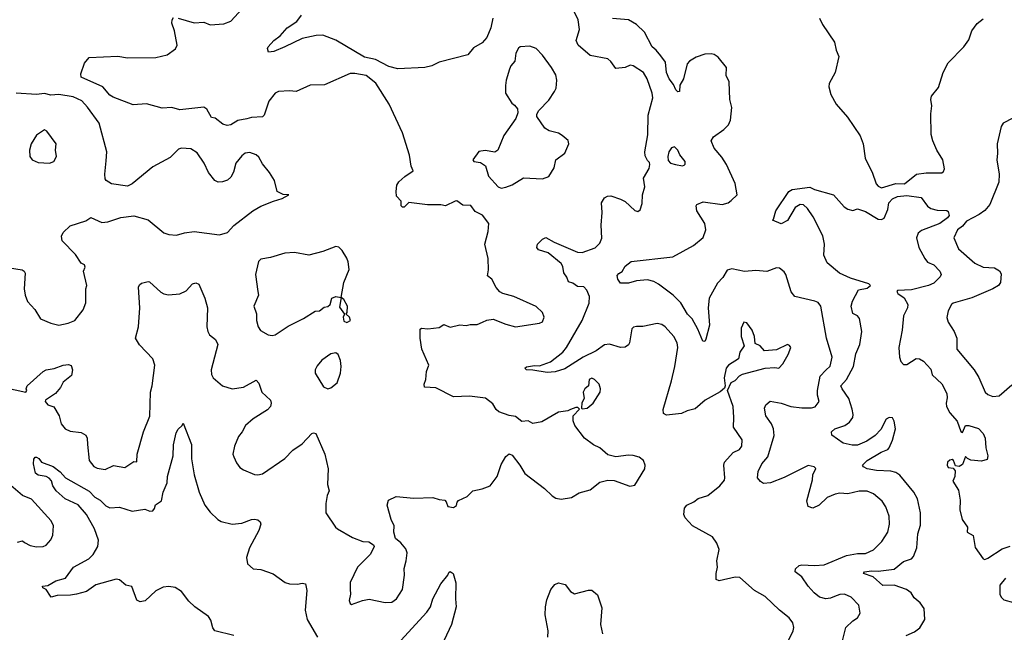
# Model space of a CAD drawing. Extents: x 1839239 to 1929705, y 762242 to 910352.
# Tile 391 of 429: x 1904968 to 1911158, y 885825 to 889676. Entities that reach past the tile are written whole.
import ezdxf

# ---------------------------------------------------------------- set-up
doc = ezdxf.new("R2010")
doc.units = 0

msp = doc.modelspace()

# ---------------------------------------------------------------- linework, layer by layer
at = {"layer": '0CON10XD'}
for points in [[(1909774.1, 885715.9), (1909830, 885835), (1909834, 885855), (1909828.8, 885885), (1909806.2, 885915), (1909744.5, 885964.5), (1909655, 886050.8), (1909587.6, 886087.6), (1909495, 886168.8), (1909465, 886172), (1909365, 886148.8), (1909346.2, 886156.2), (1909346, 886195), (1909356, 886235), (1909351.2, 886275), (1909365.9, 886345.9), (1909350, 886385), (1909323.8, 886425), (1909198.8, 886495), (1909152, 886545), (1909144, 886565), (1909146.7, 886605), (1909162.5, 886625), (1909205.7, 886644.3), (1909234.3, 886665.7), (1909294.5, 886685.5), (1909370, 886745), (1909398.3, 886781.7), (1909402, 886795), (1909394.2, 886875), (1909399.2, 886895), (1909452.5, 886955), (1909493.8, 886975), (1909508.1, 886995), (1909510.8, 887035), (1909455.6, 887115), (1909458.6, 887175), (1909452.5, 887245), (1909417.5, 887345), (1909440, 887395), (1909465, 887407.5), (1909493.6, 887436.4), (1909513, 887447), (1909654.2, 887485.8), (1909715, 887490), (1909740, 887485), (1909765, 887512.5), (1909799.2, 887570.8), (1909815.8, 887615), (1909807.7, 887627.7), (1909795, 887633.8), (1909725, 887601.2), (1909650, 887595), (1909622.5, 887625), (1909591.4, 887641.4), (1909587.8, 887685), (1909572.9, 887725), (1909539.5, 887769.5), (1909520, 887775), (1909504.1, 887735.9), (1909504.3, 887685), (1909523.3, 887625), (1909495, 887586.7), (1909487.5, 887545), (1909425, 887504.2), (1909409.4, 887485), (1909397.5, 887425), (1909403.3, 887375), (1909399.3, 887360.7), (1909372.3, 887337.7), (1909277.5, 887285), (1909215, 887228.9), (1909165, 887216.7), (1909129.7, 887200.3), (1909035, 887190), (1909015, 887200), (1909013.3, 887225), (1909066.7, 887405), (1909087.5, 887495), (1909105.4, 887615.4), (1909100.6, 887645), (1909080, 887685), (1909025.8, 887745), (1909005, 887760), (1908975, 887767.1), (1908885, 887748), (1908845, 887748), (1908826, 887744), (1908817.3, 887732.7), (1908801.1, 887645), (1908795, 887632.5), (1908775, 887617.1), (1908745, 887615.6), (1908675, 887635.6), (1908645, 887631.5), (1908593.1, 887595), (1908510.5, 887555), (1908395, 887481.8), (1908335, 887462.6), (1908285, 887457.5), (1908195, 887473.3), (1908155, 887474.3), (1908143.8, 887485), (1908155, 887493.3), (1908205, 887502.7), (1908235, 887501.1), (1908305, 887526), (1908382.1, 887585), (1908405.2, 887614.8), (1908504.8, 887785.2), (1908549.2, 887895), (1908550.5, 887935), (1908534.2, 887975), (1908515, 887995.7), (1908475, 887998.9), (1908445, 888020.6), (1908418.6, 888028.6), (1908408, 888058), (1908388.9, 888085), (1908382.3, 888125), (1908372.5, 888142.5), (1908290.2, 888210.2), (1908230, 888230), (1908218.6, 888245), (1908222.5, 888265), (1908255, 888296.2), (1908275, 888306.2), (1908327.3, 888277.3), (1908475, 888214.1), (1908505, 888213.5), (1908585, 888242.2), (1908615, 888271.4), (1908627.7, 888302.3), (1908624.1, 888385), (1908630.9, 888465), (1908625.8, 888524.2), (1908644.3, 888555.7), (1908663.3, 888566.7), (1908685, 888569.4), (1908745, 888548.6), (1908775, 888532.5), (1908835, 888477.5), (1908855, 888470), (1908868.3, 888481.7), (1908881.2, 888521.2), (1908884.3, 888575), (1908897.8, 888625), (1908890, 888680), (1908925, 888740), (1908930, 888765), (1908928.3, 888778.3), (1908915, 888790), (1908900, 888820), (1908898, 888845), (1908917, 888953), (1908918.7, 889075), (1908948.1, 889185), (1908944.4, 889215), (1908913.7, 889303.7), (1908889.2, 889345), (1908825, 889385.5), (1908805, 889390), (1908775, 889376), (1908715, 889369.2), (1908685, 889413.5), (1908665, 889429.2), (1908555, 889451.3), (1908478.9, 889515), (1908466.7, 889545), (1908488.1, 889615), (1908479.4, 889675), (1908404.3, 889835)], [(1905963.9, 889686.1), (1906065, 889657.1), (1906125, 889660), (1906165, 889644.2), (1906250.7, 889649.3), (1906295, 889667.5), (1906366.7, 889745)], [(1907942.3, 889685), (1907929.6, 889625), (1907904, 889565), (1907875, 889531.1), (1907820.9, 889499.1), (1907786, 889455), (1907605, 889409.5), (1907559.2, 889385), (1907515.2, 889374.8), (1907345, 889367.7), (1907289.2, 889380.8), (1907205.6, 889425.6), (1907135, 889440.7), (1906955, 889547.8), (1906875, 889578.9), (1906832.4, 889577.6), (1906745, 889558.1), (1906635, 889504.4), (1906565, 889476.2), (1906531.7, 889471.7), (1906526.7, 889495), (1906531.2, 889505), (1906566, 889545), (1906606.2, 889575), (1906648.8, 889625), (1906710.8, 889665), (1906739.2, 889705)], [(1908430, 887225), (1908415, 887216.7), (1908355, 887208.8), (1908251.7, 887148.3), (1908195, 887138.6), (1908165, 887154.5), (1908125, 887150.6), (1908085, 887181.9), (1908045, 887187.3), (1907980, 887210), (1907962.9, 887225), (1907941.7, 887261.7), (1907897, 887297), (1907795, 887310), (1907695, 887304.2), (1907585, 887361.1), (1907513.3, 887365), (1907510, 887385), (1907522.5, 887415), (1907525.7, 887464.3), (1907540, 887505), (1907496.9, 887605), (1907486, 887675), (1907485, 887730), (1907495, 887737.5), (1907535, 887732.5), (1907605, 887741.2), (1907635, 887760), (1907675, 887744.2), (1907735, 887758), (1907774.1, 887754.1), (1907799.5, 887760.5), (1907845, 887760), (1907877.5, 887775), (1907905, 887788), (1907945, 887792.5), (1908025, 887761.2), (1908085, 887746), (1908235, 887768.8), (1908255, 887777.5), (1908266.2, 887805), (1908255.8, 887835.8), (1908215, 887872.5), (1908075, 887935.8), (1908005, 887954.2), (1907985.7, 887965.7), (1907963, 887993), (1907935.6, 888045.6), (1907908.8, 888065), (1907915.5, 888104.5), (1907913.8, 888173.8), (1907892.5, 888265), (1907913.8, 888345), (1907916.7, 888395), (1907877.7, 888447.7), (1907830.7, 888470.7), (1907805, 888507.5), (1907755, 888510), (1907716.4, 888536.4), (1907705, 888536.2), (1907645, 888506.2), (1907615, 888512.9), (1907531.2, 888511.2), (1907415, 888526.7), (1907385, 888496.7), (1907375, 888496.7), (1907366.7, 888505), (1907366.7, 888535), (1907337.5, 888567.5), (1907334.4, 888595), (1907340, 888635), (1907352.5, 888657.5), (1907389.1, 888690.9), (1907442.5, 888725), (1907428.8, 888755), (1907418.6, 888825), (1907374.5, 888965), (1907291.5, 889145), (1907207.3, 889277.3), (1907145.8, 889325), (1907075, 889337.7), (1907045, 889337.1), (1906885, 889266), (1906795, 889264.2), (1906705.6, 889224.4), (1906665, 889229.4), (1906594.5, 889225.5), (1906574.2, 889215), (1906535, 889164.2), (1906505, 889076.7), (1906495.6, 889064.4), (1906425, 889060.6), (1906397.1, 889052.9), (1906338.6, 889041.4), (1906295, 889015.7), (1906271.7, 889011.7), (1906245, 889018.6), (1906198, 889058), (1906175, 889061.9), (1906145, 889114.3), (1906125, 889127.1), (1905975, 889108.7), (1905925, 889123.1), (1905865, 889119.1), (1905765, 889146.4), (1905681.7, 889141.7), (1905555, 889188.1), (1905535, 889202.5), (1905490.6, 889255), (1905355.5, 889315), (1905353.1, 889335), (1905375, 889403.1), (1905405, 889439.2), (1905585, 889447.8), (1905645, 889437.1), (1905825, 889437.5), (1905895.4, 889454.6), (1905947.9, 889492.1), (1905957.5, 889515), (1905940.8, 889605), (1905924.4, 889655), (1905925.8, 889674.2), (1905935, 889688.8)], [(1910137.9, 885762.1), (1910161.4, 885855), (1910205, 885897.1), (1910235, 885916), (1910251.4, 885945), (1910242.5, 885995), (1910195.4, 886045.4), (1910154.1, 886064.1), (1910125, 886062.5), (1910089.8, 886050.2), (1910065, 886039.4), (1910035, 886035.6), (1909996.6, 886046.6), (1909963.1, 886073.1), (1909925.6, 886115), (1909885, 886174.4), (1909843.8, 886205), (1909846, 886225), (1909868.8, 886245), (1909885, 886250), (1909965, 886243.9), (1910025, 886249.3), (1910165, 886308.1), (1910235, 886319.7), (1910285, 886319.6), (1910336.4, 886343.6), (1910388.6, 886395), (1910426.7, 886455), (1910435.6, 886505), (1910434.2, 886555.8), (1910413.4, 886613.4), (1910389.3, 886649.3), (1910335, 886695.6), (1910295, 886711.2), (1910245, 886712.1), (1910175, 886695.8), (1910125, 886698.7), (1910095, 886693.8), (1910045, 886672.7), (1909994, 886625), (1909955, 886606), (1909925.9, 886615.9), (1909917.5, 886652.5), (1909953.2, 886783.2), (1909954.4, 886815), (1909972.5, 886855), (1909962.5, 886865), (1909925, 886872.9), (1909775, 886797.1), (1909687.5, 886765), (1909645, 886760), (1909625, 886772.9), (1909607.3, 886795), (1909610.9, 886835), (1909633.5, 886885), (1909671.3, 886928.7), (1909712.1, 887062.1), (1909707.5, 887105), (1909694.8, 887134.8), (1909659.5, 887185), (1909650.8, 887235), (1909658.8, 887255), (1909685, 887278.6), (1909755, 887266.4), (1909815, 887244.4), (1909885, 887236.9), (1909945, 887236.1), (1909968.2, 887241.8), (1909994.4, 887275), (1909984.3, 887315), (1909984.4, 887344.4), (1910000.2, 887435), (1910036.3, 887473.7), (1910062.4, 887497.6), (1910075.8, 887555), (1910039.5, 887675), (1910004.3, 887875), (1909987.4, 887897.4), (1909967.3, 887907.3), (1909841.2, 887935), (1909818, 887965), (1909783.8, 888075), (1909775, 888090), (1909745, 888114), (1909725, 888115.7), (1909665, 888092.5), (1909595, 888099.2), (1909525, 888093.1), (1909445, 888110.8), (1909415, 888100.8), (1909387.5, 888055), (1909355, 888020.5), (1909303.3, 887925), (1909295.9, 887865), (1909304.5, 887755), (1909282.6, 887667.4), (1909275, 887654), (1909262, 887655), (1909231.1, 887731.1), (1909196.2, 887795), (1909166.5, 887825), (1909125, 887896.7), (1909075.6, 887945), (1908985, 888013.5), (1908955, 888030.5), (1908915, 888040), (1908846.6, 888033.4), (1908795, 888019.4), (1908745, 888020), (1908728.1, 888045), (1908725, 888067.5), (1908735, 888081.2), (1908756.2, 888093.8), (1908774.2, 888125.8), (1908812.5, 888155), (1909075, 888185.6), (1909205, 888256.9), (1909264, 888306), (1909282.1, 888355), (1909274.4, 888395), (1909225.6, 888475), (1909221.4, 888505), (1909226, 888515), (1909265, 888530.9), (1909385, 888514.6), (1909422, 888525), (1909440.4, 888539.6), (1909479.2, 888575), (1909465, 888646.2), (1909411.5, 888765), (1909382, 888812), (1909335, 888869.2), (1909315.6, 888915), (1909329.8, 888940.2), (1909394, 888985), (1909425, 889014.2), (1909437.5, 889045), (1909444.4, 889125), (1909431.9, 889175), (1909428.8, 889285), (1909409.4, 889325), (1909412, 889375), (1909359.8, 889439.8), (1909335, 889456.7), (1909315, 889461.5), (1909275, 889458.8), (1909220.2, 889439.8), (1909178.1, 889415), (1909165, 889399.2), (1909140.3, 889305), (1909118, 889265), (1909116.5, 889225), (1909105, 889223.3), (1909092.3, 889235), (1909079.2, 889269.2), (1909051, 889305), (1909034.3, 889345), (1909029, 889409), (1908999.4, 889449.4), (1908970.4, 889485), (1908944.6, 889505), (1908897.1, 889597.1), (1908845, 889646.5), (1908795, 889674.4), (1908695, 889684)], [(1909995.8, 889685), (1910014, 889645), (1910090.8, 889535), (1910100, 889485), (1910116.9, 889445), (1910095.6, 889345), (1910057.1, 889275), (1910055.7, 889255), (1910066.8, 889206.8), (1910100, 889145), (1910173, 889063), (1910250.8, 888945), (1910271.4, 888895), (1910282.5, 888805), (1910311.9, 888745), (1910327.3, 888717.3), (1910351.8, 888645), (1910365, 888629.4), (1910385, 888620), (1910475, 888645.3), (1910530, 888645), (1910605, 888705.4), (1910666.7, 888713.3), (1910765, 888713.3), (1910775, 888722.5), (1910781.2, 888738.8), (1910772.5, 888795), (1910733.3, 888855), (1910707.9, 888915), (1910698.1, 888955), (1910695.6, 889085), (1910702.2, 889135), (1910695.8, 889174.2), (1910700.6, 889195), (1910745, 889250), (1910773.1, 889345), (1910804.4, 889405), (1910904.2, 889505), (1910935, 889550), (1910954.3, 889605), (1910987.2, 889652.8), (1911025, 889680.6)], [(1907995, 888616.7), (1908025, 888623.8), (1908065, 888637.5), (1908135, 888682.9), (1908254.2, 888675.8), (1908295, 888690), (1908329.2, 888745), (1908338.8, 888795), (1908395, 888836.7), (1908420.8, 888895), (1908416.8, 888916.8), (1908378.6, 888948.6), (1908355, 888962.2), (1908297.4, 888977.4), (1908270, 888995), (1908218.3, 889068.3), (1908218.3, 889081.7), (1908232.5, 889105), (1908295, 889171.2), (1908331.2, 889225), (1908340, 889245), (1908345.8, 889295), (1908338.7, 889328.7), (1908311.4, 889375), (1908255, 889454), (1908215.6, 889495.6), (1908175, 889509.2), (1908115, 889505.8), (1908103.7, 889496.3), (1908087.5, 889465), (1908081.4, 889415), (1908055.8, 889385), (1908047.5, 889365), (1908025.8, 889295), (1908021.7, 889261.7), (1908023.3, 889215), (1908062.3, 889152.3), (1908079.5, 889139.5), (1908096.7, 889115), (1908099.3, 889090.7), (1908086.7, 889055), (1908012, 888948), (1907975, 888856.2), (1907954.2, 888844.2), (1907895, 888853.3), (1907855, 888847.5), (1907817.5, 888795), (1907824.1, 888784.1), (1907865, 888778.8), (1907896.4, 888756.4), (1907915, 888692.5), (1907975.9, 888625.9), (1907995, 888616.7)], [(1904905, 888116.7), (1904984.4, 888104.4), (1904996.2, 888096.2), (1905002.1, 888082.1), (1904997.1, 887985), (1905002.9, 887945), (1905017.5, 887905), (1905062.9, 887855), (1905099.2, 887795), (1905165, 887768.8), (1905215, 887756.2), (1905272.7, 887767.3), (1905315, 887786), (1905368, 887852), (1905383.2, 887896.8), (1905383.3, 887985), (1905390, 888005), (1905369.4, 888095), (1905379.4, 888120.6), (1905375.7, 888135), (1905355.4, 888145.4), (1905319.4, 888199.4), (1905236.2, 888285), (1905230.8, 888315), (1905240.9, 888339.1), (1905285, 888380), (1905385, 888412.5), (1905415, 888432.5), (1905485, 888400.6), (1905522.5, 888405), (1905605, 888433.1), (1905685, 888443.1), (1905776.9, 888416.9), (1905875, 888337.1), (1905905, 888325.6), (1905955, 888320.8), (1906005, 888336.9), (1906065, 888344.2), (1906225, 888323.3), (1906275, 888338.6), (1906315, 888382), (1906434.6, 888475.4), (1906485, 888504.4), (1906563.8, 888535), (1906617.3, 888552.7), (1906660, 888575), (1906625, 888577.5), (1906586.2, 888595), (1906570, 888665), (1906539.4, 888715), (1906495, 888770), (1906472.6, 888812.6), (1906455, 888827.5), (1906415, 888841.9), (1906385, 888836.9), (1906365, 888820), (1906326.9, 888775), (1906312.1, 888717.9), (1906295, 888686.2), (1906275, 888668), (1906244.2, 888655.8), (1906215, 888655.6), (1906195, 888665.8), (1906155.4, 888715.4), (1906127.1, 888775), (1906085, 888838.8), (1906044.4, 888864.4), (1905985, 888869.2), (1905967.3, 888862.7), (1905915, 888810), (1905805, 888751.2), (1905675.9, 888644.1), (1905645, 888629.5), (1905545, 888644.8), (1905512.2, 888665), (1905505.6, 888675), (1905503.3, 888705), (1905511.2, 888788.8), (1905516.4, 888846.4), (1905468.6, 889025), (1905395, 889127.1), (1905358.6, 889165), (1905305, 889191.4), (1905215.2, 889204.8), (1905165, 889201.1), (1905125, 889212.7), (1905075, 889205.4), (1904946.1, 889213.9)], [(1911212.4, 889057.6), (1911150, 889025), (1911138.9, 889005), (1911113.4, 888895), (1911114.2, 888835.8), (1911110.8, 888795), (1911126.6, 888705), (1911123.5, 888655), (1911066.5, 888515), (1911035, 888477.1), (1910999.3, 888450.7), (1910921, 888409), (1910895, 888378.4), (1910863.8, 888355), (1910840, 888305), (1910870.6, 888235), (1910972.9, 888145), (1911025, 888119.5), (1911095.5, 888115.5), (1911128, 888098), (1911137.6, 888077.6), (1911134.4, 888025), (1911121.4, 888005), (1911085.7, 887984.3), (1910952.8, 887927.2), (1910835.5, 887894.5), (1910825, 887886.2), (1910804.2, 887845), (1910796.1, 887803.9), (1910804.3, 887775), (1910841.9, 887715), (1910858.9, 887675), (1910858.9, 887641.1), (1910860, 887605), (1910969.4, 887475), (1910997.2, 887427.2), (1911037.5, 887335), (1911055, 887320), (1911085, 887307.5), (1911125, 887311.9), (1911205, 887380.9)], [(1905155, 888773.1), (1905183.3, 888785), (1905200, 888815), (1905193.8, 888855), (1905197.5, 888895), (1905138.8, 888975), (1905125, 888983.8), (1905075, 888950.8), (1905040, 888895), (1905030.8, 888855), (1905032.5, 888815), (1905046.7, 888795), (1905085, 888778.6), (1905155, 888773.1)], [(1909135, 888757.5), (1909145, 888762.5), (1909151.7, 888768.3), (1909152.5, 888785), (1909117.5, 888827.5), (1909105, 888856.2), (1909085, 888876.2), (1909065, 888870), (1909048.8, 888845), (1909042.5, 888815), (1909045, 888790), (1909060, 888775), (1909090, 888765), (1909135, 888757.5)], [(1910542, 885805), (1910592.8, 885827.2), (1910627.9, 885852.1), (1910657.5, 885905), (1910654, 885975), (1910629.7, 886009.7), (1910591.8, 886041.8), (1910572.6, 886072.6), (1910542.9, 886095), (1910465, 886122.3), (1910395, 886120), (1910334, 886174), (1910272.5, 886195), (1910280, 886205), (1910322.4, 886212.4), (1910365, 886210), (1910465, 886222.1), (1910525, 886270), (1910575, 886286), (1910588, 886302), (1910608.1, 886355), (1910614.4, 886445), (1910631.4, 886498.6), (1910630.4, 886575), (1910612.9, 886665), (1910589.3, 886705), (1910502.1, 886812.1), (1910475, 886830), (1910445, 886837.6), (1910355, 886841.5), (1910295, 886853.1), (1910272.5, 886865), (1910267.5, 886875), (1910295, 886905.7), (1910382.8, 886957.2), (1910425, 886974.3), (1910434, 886985), (1910455, 887033.3), (1910474.5, 887105), (1910465, 887153.3), (1910455, 887173.3), (1910435, 887176), (1910415, 887164), (1910381.1, 887098.9), (1910346.9, 887063.1), (1910293.6, 887026.4), (1910235, 887001.3), (1910201.8, 887001.8), (1910145, 887014.3), (1910073.8, 887065), (1910071.2, 887085), (1910093.3, 887105), (1910155, 887125.6), (1910184.1, 887145.9), (1910205.3, 887175.3), (1910208.4, 887195), (1910202.5, 887227.5), (1910181.6, 887295), (1910137.7, 887355), (1910130, 887375), (1910165, 887413.8), (1910209.6, 887495), (1910225.3, 887575), (1910249.8, 887635), (1910262.7, 887715), (1910248.5, 887798.5), (1910235, 887814.3), (1910205, 887828.8), (1910194.6, 887875), (1910204.1, 887905.9), (1910241.4, 887978.6), (1910295, 887989.1), (1910315.8, 888005), (1910305.5, 888015.5), (1910191.3, 888051.3), (1910121.7, 888081.7), (1910045, 888148), (1910023.8, 888195), (1910028.2, 888265), (1910016.7, 888316.7), (1909956.1, 888436.1), (1909919.9, 888489.9), (1909895, 888511.5), (1909875, 888513.3), (1909844, 888496), (1909795, 888414), (1909755, 888392.5), (1909700, 888415), (1909707.5, 888422.5), (1909720.8, 888475), (1909803.8, 888595), (1909825, 888608.2), (1909935, 888623.6), (1909965, 888609.2), (1910085, 888574.5), (1910150.6, 888500.6), (1910173.3, 888485), (1910205, 888477.1), (1910235, 888486.7), (1910285, 888470.9), (1910365, 888422.2), (1910385, 888420), (1910401.9, 888428.1), (1910425, 888483.8), (1910432.9, 888525), (1910455, 888550.2), (1910486, 888565), (1910545, 888571.2), (1910635, 888558.8), (1910674.8, 888504.8), (1910695, 888488.7), (1910735, 888479.1), (1910797.3, 888477.3), (1910805, 888470), (1910811.9, 888445), (1910800.5, 888429.5), (1910751.9, 888395), (1910638.3, 888351.7), (1910616.4, 888333.6), (1910606.9, 888305), (1910620.6, 888245), (1910658.1, 888175), (1910675, 888151.4), (1910715, 888134.2), (1910752, 888095), (1910760.8, 888075), (1910755, 888058.8), (1910715, 888020), (1910681.2, 888005), (1910575, 887977.7), (1910486.2, 887973.8), (1910482.9, 887967.1), (1910488.6, 887955), (1910528.1, 887928.1), (1910551.4, 887885), (1910549.4, 887865), (1910524.5, 887815), (1910515.6, 887725), (1910494.5, 887615), (1910498.9, 887555), (1910507.6, 887527.6), (1910525, 887509.2), (1910545, 887507.5), (1910604.5, 887545.5), (1910625, 887544.3), (1910649.3, 887529.3), (1910695, 887480), (1910705, 887444.2), (1910765, 887387.1), (1910796, 887326), (1910798.3, 887298.3), (1910791.5, 887265), (1910794.3, 887245), (1910815.8, 887205), (1910862.3, 887152.3), (1910885, 887087.5), (1910895, 887080), (1910913.3, 887125), (1910934.3, 887125.7), (1910995, 887105.6), (1911025, 887074.5), (1911038.2, 887045), (1911042.5, 886985), (1911054, 886935), (1911049.5, 886910.5), (1911015, 886900), (1910947.3, 886907.3), (1910926.7, 886916.7), (1910915, 886930), (1910895, 886880), (1910875, 886867.5), (1910850.7, 886870.7), (1910838.8, 886905), (1910830.5, 886910.5), (1910815, 886908), (1910800.8, 886895), (1910798.6, 886875), (1910805, 886860), (1910836.7, 886856.7), (1910850, 886840), (1910846.2, 886805), (1910833.3, 886775), (1910869.1, 886719.1), (1910880.8, 886655), (1910879.3, 886595), (1910892.3, 886535), (1910927.5, 886485), (1910924.5, 886455), (1910962.5, 886432.5), (1910975, 886357.5), (1911025, 886287.5), (1911035, 886283.3), (1911055, 886291.2), (1911145, 886349.2), (1911195, 886367.5)], [(1906555, 887690.6), (1906575, 887694.4), (1906655, 887749.1), (1906753.2, 887796.8), (1906825, 887843.3), (1906853.3, 887846.7), (1906881.7, 887868.3), (1906906.1, 887873.9), (1906920, 887885), (1906930, 887925), (1906955, 887936.7), (1906990, 887930), (1906979.3, 887869.3), (1907010, 887825), (1907002.5, 887805), (1907005, 887780), (1907025, 887773.3), (1907047.5, 887785), (1907042.5, 887805), (1907020, 887825), (1907027.5, 887835), (1907028.8, 887875), (1907005, 887917.5), (1906990, 887930), (1907005.8, 888025), (1907040, 888105), (1907034.2, 888154.2), (1907025, 888177.5), (1906995.9, 888225.9), (1906975, 888246.7), (1906955, 888251.2), (1906875, 888218), (1906785, 888196), (1906695, 888212.5), (1906635, 888208.6), (1906545, 888181.2), (1906485, 888170), (1906470, 888155), (1906450, 888075), (1906465, 887967.5), (1906468.6, 887945), (1906440.6, 887875), (1906456.3, 887826.3), (1906457.5, 887785), (1906467.1, 887745), (1906481.7, 887721.7), (1906530, 887695), (1906555, 887690.6)], [(1904873, 887363), (1905007.5, 887335), (1905013.8, 887345), (1905010, 887355), (1905016, 887375), (1905116, 887465), (1905135, 887474.4), (1905185, 887482.5), (1905242.5, 887505), (1905275, 887509.4), (1905292.9, 887502.9), (1905300.8, 887475), (1905295, 887438.8), (1905242.5, 887397.5), (1905225, 887363.8), (1905194.2, 887325.8), (1905130, 887285), (1905127.5, 887275), (1905145, 887254.6), (1905183, 887243), (1905215.5, 887185), (1905230, 887135), (1905255, 887104), (1905285, 887090), (1905355, 887081.9), (1905384.5, 887064.5), (1905393.3, 887045), (1905394.6, 887004.6), (1905405.5, 886905), (1905435, 886867.8), (1905455, 886856.7), (1905505, 886849.4), (1905557, 886873), (1905629.5, 886860.5), (1905685, 886898.8), (1905705, 886897.5), (1905705.8, 886945), (1905747.5, 887085), (1905785.9, 887184.1), (1905791.1, 887335), (1905802, 887375), (1905816.9, 887505), (1905805, 887544), (1905722.2, 887632.2), (1905696, 887675), (1905714.3, 887745.7), (1905722.9, 887865), (1905716.2, 887995), (1905721.2, 888008.8), (1905735, 888018.8), (1905775, 888031.2), (1905785, 888028.8), (1905855, 887964), (1905875, 887952), (1905904.2, 887945.8), (1905975, 887952.5), (1906015, 887972), (1906055, 888016), (1906075, 888021.2), (1906093.9, 888013.9), (1906132, 887925), (1906148, 887865), (1906144.2, 887745.8), (1906150, 887715), (1906161.2, 887695), (1906198.8, 887665), (1906214, 887635), (1906172.5, 887475), (1906174, 887445), (1906183.8, 887425), (1906243.3, 887375), (1906305, 887355.8), (1906375, 887365.7), (1906455, 887410), (1906471.7, 887391.7), (1906490.8, 887335), (1906544, 887285), (1906550, 887265), (1906545, 887243.8), (1906526.6, 887223.4), (1906435, 887167.5), (1906388, 887125), (1906367.5, 887085), (1906343.2, 887056.8), (1906319.2, 886995), (1906309.2, 886945), (1906315, 886927.5), (1906330.3, 886890.3), (1906351.2, 886861.2), (1906376.1, 886846.1), (1906445, 886818), (1906465, 886814.2), (1906495, 886822), (1906635, 886918), (1906685, 886970), (1906745, 887010.8), (1906805, 887074.2), (1906815, 887079.2), (1906830, 887075), (1906885.7, 886945), (1906906.8, 886853.2), (1906903.3, 886755), (1906912.9, 886715), (1906900.8, 886685), (1906892.5, 886635), (1906893.3, 886575), (1906953.8, 886485), (1906965.7, 886475.7), (1907061.2, 886421.2), (1907125, 886396), (1907163.9, 886393.9), (1907192.5, 886375), (1907197.5, 886365), (1907174.1, 886315.9), (1907091.2, 886235), (1907045, 886137.5), (1907045.8, 886095.8), (1907048.8, 886065), (1907039.2, 886025), (1907045, 886006.7), (1907055, 886000), (1907124.2, 886025.8), (1907165, 886034.2), (1907265, 886012.9), (1907307.5, 886015), (1907338, 886035), (1907374, 886095), (1907387.5, 886185), (1907384.3, 886225.7), (1907398.1, 886275), (1907403.1, 886325), (1907395, 886348.8), (1907365, 886386.7), (1907331.2, 886415), (1907320.8, 886455), (1907323.1, 886495), (1907304.2, 886535), (1907279.2, 886625), (1907286.2, 886655), (1907335, 886678), (1907445, 886669.2), (1907565, 886672), (1907605, 886658.8), (1907640, 886655), (1907650, 886645), (1907660, 886615), (1907695, 886610), (1907715, 886622.5), (1907717.5, 886642.5), (1907726.7, 886653.3), (1907780.7, 886679.3), (1907815.9, 886714.1), (1907875, 886726.2), (1907925, 886746.7), (1907970, 886805), (1907987.5, 886855), (1907995, 886880), (1908025, 886930), (1908045, 886947.5), (1908065, 886937.5), (1908112.5, 886875), (1908143, 886823), (1908268.1, 886728.1), (1908315, 886682.9), (1908339.1, 886669.1), (1908371.7, 886661.7), (1908437.7, 886672.3), (1908485, 886701.2), (1908555, 886720.8), (1908615, 886768), (1908665, 886782), (1908705, 886780), (1908803.9, 886743.9), (1908835, 886750), (1908897.3, 886852.7), (1908901.2, 886875), (1908890, 886905), (1908862.5, 886925), (1908825, 886935.7), (1908795, 886938), (1908715, 886928), (1908665, 886940), (1908615.5, 886985.5), (1908575, 887002.9), (1908518.8, 887045), (1908458.8, 887125), (1908446.7, 887155), (1908447.5, 887185), (1908488.3, 887228.3), (1908477.5, 887237.5), (1908465, 887237.5), (1908430, 887225)], [(1906905, 887356), (1906925, 887361.2), (1906965, 887392.5), (1906985.8, 887454.2), (1906989.4, 887495), (1906984.2, 887534.2), (1906970.5, 887570.5), (1906955, 887581.2), (1906925, 887576), (1906868, 887535), (1906839.1, 887500.9), (1906826, 887475), (1906826.2, 887455), (1906878.8, 887368.8), (1906905, 887356)], [(1908505, 887230), (1908535, 887233.3), (1908572.5, 887265), (1908617.5, 887335), (1908620, 887355), (1908612, 887385), (1908581.2, 887415), (1908565, 887422.5), (1908549.2, 887415), (1908544.6, 887375.4), (1908521.2, 887355), (1908511.2, 887335), (1908517.5, 887295), (1908503, 887267), (1908500, 887235), (1908505, 887230)], [(1906313.8, 885805), (1906195.2, 885835.2), (1906183.4, 885853.4), (1906170.7, 885900.7), (1906155, 885923.3), (1906068.9, 885985), (1906030.9, 886020.9), (1905985, 886080.6), (1905945, 886106.9), (1905905, 886113.1), (1905870.3, 886109.7), (1905823.8, 886085), (1905757, 886023), (1905725, 886016.2), (1905705, 886027.5), (1905673.9, 886113.9), (1905635, 886120.6), (1905595, 886155.6), (1905575, 886159.4), (1905447, 886123), (1905388.2, 886081.8), (1905326.2, 886063.8), (1905287.6, 886057.6), (1905202.9, 886057.1), (1905166.7, 886046.7), (1905161.2, 886051.2), (1905134, 886094), (1905113.3, 886105), (1905112.5, 886115), (1905145, 886118.8), (1905195, 886147.8), (1905255.6, 886164.4), (1905305.8, 886235), (1905402.4, 886287.6), (1905430.6, 886315), (1905460, 886365), (1905463.5, 886405), (1905438.7, 886475), (1905388.2, 886565), (1905335.8, 886625.8), (1905255, 886664.7), (1905196.9, 886715), (1905176.4, 886745), (1905167.3, 886777.3), (1905154.6, 886794.6), (1905134.6, 886804.6), (1905085, 886812.2), (1905068.7, 886825), (1905055.7, 886884.3), (1905057.1, 886912.9), (1905065, 886926.7), (1905075, 886926.2), (1905088.3, 886918.3), (1905105, 886893.8), (1905178.3, 886868.3), (1905223.2, 886833.2), (1905255.5, 886795.5), (1905405, 886711.8), (1905441.5, 886675), (1905474.3, 886655), (1905510.2, 886620.2), (1905535, 886607.5), (1905595, 886610.6), (1905675, 886585.6), (1905755, 886598.9), (1905787.4, 886587.4), (1905805, 886589.2), (1905816.6, 886603.4), (1905822.9, 886627.1), (1905858.8, 886651.2), (1905869.6, 886705), (1905894.5, 886765), (1905896.7, 886805), (1905933.1, 886935), (1905934.4, 887004.4), (1905951.7, 887078.3), (1905965, 887102.5), (1905990, 887125), (1905995, 887140), (1906049.2, 887005), (1906047.5, 886915), (1906065.7, 886815.7), (1906096.9, 886705), (1906132.9, 886625), (1906165, 886580), (1906213.7, 886533.7), (1906235, 886521.4), (1906304.3, 886505.7), (1906365, 886510.6), (1906425, 886534.2), (1906444.3, 886535.7), (1906465, 886532), (1906479.1, 886519.1), (1906484, 886505), (1906472.5, 886465), (1906414, 886355), (1906394.2, 886295), (1906401.2, 886255), (1906435, 886224), (1906485, 886219.2), (1906561.9, 886191.9), (1906637.9, 886137.9), (1906665, 886130.6), (1906715, 886128.1), (1906745, 886133.3), (1906765, 886128.8), (1906772.6, 886087.4), (1906763.1, 885965), (1906774.6, 885905), (1906840, 885795)], [(1904955, 886392.3), (1904985, 886400), (1904999.5, 886389.5), (1905035, 886371.2), (1905075, 886363.3), (1905115, 886363.8), (1905135, 886373.8), (1905164.3, 886405.7), (1905177.5, 886435), (1905181.2, 886495), (1905166.2, 886525), (1905042.4, 886662.4), (1904985, 886684.3), (1904883.1, 886773.1)], [(1907342.1, 885747.9), (1907528.2, 885951.8), (1907550.6, 885985), (1907565, 886036.2), (1907615, 886130), (1907660, 886185), (1907665, 886200), (1907675, 886207.5), (1907692.5, 886195), (1907709.4, 886135), (1907707.5, 886035), (1907712.9, 885985), (1907683.6, 885875), (1907637.5, 885775)], [(1911164.4, 886165), (1911128.8, 886121.2), (1911128.9, 886065), (1911138.7, 886045), (1911155, 886028.8), (1911215, 886011.8)], [(1908288, 885795), (1908290, 885835), (1908272.5, 885935), (1908272.9, 885985), (1908281.7, 886028.3), (1908306.7, 886095), (1908332.5, 886125), (1908355, 886136.7), (1908397.5, 886125)], [(1908397.5, 886125), (1908430.7, 886080.7), (1908455, 886066.7), (1908545, 886090), (1908565, 886090), (1908600.5, 886060.5), (1908628.3, 885978.3), (1908619.2, 885875), (1908632, 885815)]]:
    msp.add_lwpolyline(points, dxfattribs=at)

doc.saveas('drawing.dxf')
